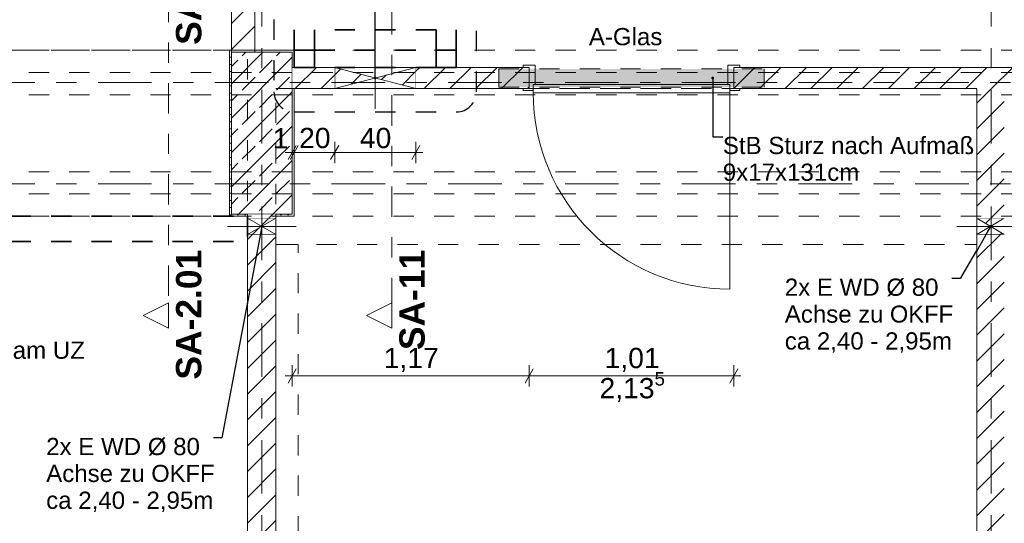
# Model space of a CAD drawing. Header units: metres. Extents: x -4 to 100, y -11 to 17.
# Tile 606 of 656: x 53.33 to 58.19, y 3.67 to 6.16. Entities that reach past the tile are written whole.
import ezdxf

# ---------------------------------------------------------------- set-up
doc = ezdxf.new("R2010")
doc.units = ezdxf.units.M
doc.header["$MEASUREMENT"] = 0
for name, pattern in [('Achse', [0.2, 0.1, -0.05, 0, -0.05]), ('Punktlinie eng', [0.0375, 0.0125, -0.025]), ('Schnittlinie', [0.3, 0.15, -0.075, 0, -0.075]), ('Strichlinie doppelt', [0.546806, 0.264583, -0.105833, 0.070556, -0.105833]), ('Strichlinie eng', [0.115, 0.075, -0.04]), ('Untersicht', [0.1, 0.075, -0.025]), ('Wipeout_Contour', [1, 0, -1])]:
    doc.linetypes.add(name, pattern=pattern)
for name, color, linetype in [('152 - Bemaßung_ Beschriftung.Ausbau', 7, 'Continuous'), ('203 - Marker.Schnitt - Ausbaudetail SA', 7, 'Continuous'), ('208 - Marker.Detail', 7, 'Continuous'), ('451 - Universal.Achsen Raster', 7, 'Continuous'), ('605 - Struktur.Wand Innen', 7, 'Continuous'), ('607 - Struktur.Stütze', 7, 'Continuous'), ('608 - Struktur.Träger', 7, 'Continuous'), ('650 - Abdeckung.Fußboden Aufbau', 7, 'Continuous'), ('Abbruch_605 - Struktur.Wand Innen', 7, 'Continuous'), ('Neubau_152 - Bemaßung_ Beschriftung.Ausbau', 7, 'Continuous'), ('Neubau_605 - Struktur.Wand Innen', 7, 'Continuous'), ('Neubau_615 - Struktur.Sturz', 7, 'Continuous'), ('Neubau_653 - Abdeckung.TB Verkofferung', 7, 'Continuous')]:
    doc.layers.add(name, color=color, linetype=linetype)
doc.styles.add('ERSTELLTER_STIL_1', font='txt')
doc.styles.add('ERSTELLTER_STIL_2', font='txt')
doc.linetypes.add('Abbruch 1', pattern='A,0,[1,2022.0244.A_L5A-PL02.03_iC_Grundriss 1.OG1.Shx,S=0.001984,R=0,X=0,Y=0],-0.25,0', length=0.25)
doc.dimstyles.new('ERSTELLTER_STIL__5', dxfattribs={"dimtxt": 0.1, "dimasz": 0.0532, "dimexe": 0.18, "dimexo": 0.0625, "dimgap": 0, "dimtad": 1, "dimtih": 1, "dimtoh": 1, "dimzin": 0, "dimdsep": 46, "dimtxsty": 'ERSTELLTER_STIL_2', "dimblk": 'ARROWHEAD_2', "dimblk1": 'ARROWHEAD_2', "dimblk2": 'ARROWHEAD_2', "dimcen": 0.09, "dimse1": 1, "dimse2": 1, "dimclrd": 7, "dimclre": 7, "dimclrt": 7, "dimazin": 0, "dimtfac": 1, "dimtdec": 4, "dimtmove": 0, "dimatfit": 3, "dimfxl": 1, "dimtolj": 1, "dimtzin": 0, "dimarcsym": 0})
doc.dimstyles.new('ERSTELLTER_STIL__8', dxfattribs={"dimtxt": 0.18, "dimasz": 0.03648, "dimexe": 0.18, "dimexo": 0.0625, "dimgap": 0, "dimtad": 0, "dimtih": 1, "dimtoh": 1, "dimdec": 4, "dimzin": 0, "dimdsep": 46, "dimcen": 0.09, "dimadec": 0, "dimazin": 0, "dimtfac": 1, "dimtdec": 4, "dimtmove": 0, "dimatfit": 3, "dimldrblk": 'ARROWHEAD_11', "dimfxl": 1, "dimtolj": 1, "dimtzin": 0, "dimarcsym": 0})
doc.dimstyles.new('ERSTELLTER_STIL__9', dxfattribs={"dimtxt": 0.18, "dimasz": 0.02736, "dimexe": 0.18, "dimexo": 0.0625, "dimgap": 0, "dimtad": 0, "dimtih": 1, "dimtoh": 1, "dimdec": 4, "dimzin": 0, "dimdsep": 46, "dimcen": 0.09, "dimadec": 0, "dimazin": 0, "dimtfac": 1, "dimtdec": 4, "dimtmove": 0, "dimatfit": 3, "dimldrblk": 'ARROWHEAD_11', "dimfxl": 1, "dimtolj": 1, "dimtzin": 0, "dimarcsym": 0})
pattern_1 = [(45, (0, 0), (-0.01767767, 0.01767767), [0, -0.025])]
pattern_2 = [(45, (0, 0), (-0.06363961, 0.06363961), [])]

# ---------------------------------------------------------------- blocks, each defined once
blk = doc.blocks.new('*D243')
at = {"layer": '152 - Bemaßung_ Beschriftung.Ausbau', "color": 7, "linetype": 'Continuous', "lineweight": 5}
for p, q in [((54.68, 5.4525), (54.68, 5.5575)), ((54.69, 5.4525), (54.69, 5.5575)), ((54.6458, 5.505), (54.68, 5.505)), ((54.6598, 5.47), (54.7002, 5.54)), ((54.7102, 5.54), (54.6698, 5.47)), ((54.68, 5.505), (54.69, 5.505))]:
    blk.add_line(p, q, dxfattribs=at)
at = {"layer": '152 - Bemaßung_ Beschriftung.Ausbau', "color": 7, "lineweight": 5, "insert": (54.5839, 5.525), "char_height": 0.1, "attachment_point": 7, "style": 'ERSTELLTER_STIL_2'}
blk.add_mtext('\\A1;{\\pql;\\fArial|b0|i0|c0|p38;1}', dxfattribs=at)
blk = doc.blocks.new('ARROWHEAD_2')
at = {"color": 0, "linetype": 'Continuous', "lineweight": 0}
for p, q in [((0, 0), (-1, 0)), ((-0.378, -0.655), (0.378, 0.655))]:
    blk.add_line(p, q, dxfattribs=at)
blk = doc.blocks.new('*D244')
at = {"layer": '152 - Bemaßung_ Beschriftung.Ausbau', "color": 7, "linetype": 'Continuous', "lineweight": 5}
for p, q in [((54.69, 5.4525), (54.69, 5.5575)), ((54.89, 5.4525), (54.89, 5.5575)), ((54.6598, 5.47), (54.7002, 5.54)), ((54.7102, 5.54), (54.6698, 5.47)), ((54.69, 5.505), (54.89, 5.505)), ((54.9102, 5.54), (54.8698, 5.47))]:
    blk.add_line(p, q, dxfattribs=at)
at = {"layer": '152 - Bemaßung_ Beschriftung.Ausbau', "color": 7, "lineweight": 5, "insert": (54.7141, 5.525), "char_height": 0.1, "attachment_point": 7, "style": 'ERSTELLTER_STIL_2'}
blk.add_mtext('\\A1;{\\pql;\\fArial|b0|i0|c0|p38;20}', dxfattribs=at)
blk = doc.blocks.new('*D245')
at = {"layer": '152 - Bemaßung_ Beschriftung.Ausbau', "color": 7, "linetype": 'Continuous', "lineweight": 5}
for p, q in [((54.89, 5.4525), (54.89, 5.5575)), ((55.29, 5.4525), (55.29, 5.5575)), ((54.9102, 5.54), (54.8698, 5.47)), ((54.89, 5.505), (55.29, 5.505)), ((55.2698, 5.47), (55.3102, 5.54)), ((55.29, 5.505), (55.3242, 5.505))]:
    blk.add_line(p, q, dxfattribs=at)
at = {"layer": '152 - Bemaßung_ Beschriftung.Ausbau', "color": 7, "lineweight": 5, "insert": (55.0141, 5.525), "char_height": 0.1, "attachment_point": 7, "style": 'ERSTELLTER_STIL_2'}
blk.add_mtext('\\A1;{\\pql;\\fArial|b0|i0|c0|p38;40}', dxfattribs=at)
blk = doc.blocks.new('ARROWHEAD_11')
at = {"color": 0, "linetype": 'Continuous', "lineweight": 0}
blk.add_line((0, 0), (-1, 0), dxfattribs=at)
at = {"color": 0, "linetype": 'Continuous', "lineweight": 0, "const_width": 0.25, "flags": 128}
blk.add_lwpolyline([(-0.125, 0, 1), (0.125, 0, 1)], format="xyb", close=True, dxfattribs=at)
blk = doc.blocks.new('*D621')
at = {"layer": '152 - Bemaßung_ Beschriftung.Ausbau', "color": 7, "linetype": 'Continuous', "lineweight": 5}
for p, q in [((54.7002, 4.4369), (54.6598, 4.3669)), ((54.68, 4.3494), (54.68, 4.4544)), ((55.8702, 4.4369), (55.8298, 4.3669)), ((55.85, 4.3494), (55.85, 4.4544)), ((54.6458, 4.4019), (54.68, 4.4019)), ((54.68, 4.4019), (55.85, 4.4019))]:
    blk.add_line(p, q, dxfattribs=at)
at = {"layer": '152 - Bemaßung_ Beschriftung.Ausbau', "color": 7, "lineweight": 5, "insert": (55.132, 4.4219), "char_height": 0.1, "attachment_point": 7, "style": 'ERSTELLTER_STIL_2'}
blk.add_mtext('\\A1;{\\pql;\\fArial|b0|i0|c0|p38;1,17}', dxfattribs=at)
blk = doc.blocks.new('*D622')
at = {"layer": '152 - Bemaßung_ Beschriftung.Ausbau', "color": 7, "linetype": 'Continuous', "lineweight": 5}
for p, q in [((55.8702, 4.4369), (55.8298, 4.3669)), ((55.85, 4.3494), (55.85, 4.4544)), ((56.8398, 4.3669), (56.8802, 4.4369)), ((56.86, 4.3494), (56.86, 4.4544)), ((55.85, 4.4019), (56.86, 4.4019)), ((56.86, 4.4019), (56.8942, 4.4019))]:
    blk.add_line(p, q, dxfattribs=at)
at = {"layer": '152 - Bemaßung_ Beschriftung.Ausbau', "color": 7, "lineweight": 5, "char_height": 0.1, "attachment_point": 7, "style": 'ERSTELLTER_STIL_2'}
for s, insert in [('\\A1;{\\pql;\\fArial|b0|i0|c0|p38;2,13\\fArial|b0|i0|c0|p38;\\A1{\\H.66x;\\S5^  ;}}', (56.1969, 4.2625)), ('\\A1;{\\pql;\\fArial|b0|i0|c0|p38;1,01}', (56.222, 4.4219))]:
    blk.add_mtext(s, dxfattribs=dict(at, insert=insert))

msp = doc.modelspace()

# ---------------------------------------------------------------- hatches: boundary and pattern name
at = {"layer": '607 - Struktur.Stütze', "linetype": 'Continuous', "lineweight": 0, "true_color": 0x000000}
h = msp.add_hatch(dxfattribs=at)
h.set_pattern_fill('Gips_0001', color=18, style=0, pattern_type=2)
h.set_pattern_definition(pattern_1)
h.paths.add_polyline_path([(54.38, 6.01), (54.37, 6.01), (54.37, 5.19), (54.46, 5.19), (54.46, 5.2), (54.38, 5.2), (54.38, 6), (54.38, 6)])
h = msp.add_hatch(dxfattribs=at)
h.set_pattern_fill('Beton__Stahlbeton_0001', color=18, style=0, pattern_type=2)
h.set_pattern_definition([(45, (0, 0), (-0.08485281, 0.08485281), []), (45, (-0.04243, 0.04243), (-0.08485281, 0.08485281), [0.09, -0.03])])
h.paths.add_polyline_path([(54.38, 5.2), (54.68, 5.2), (54.68, 6), (54.38, 6)])
h = msp.add_hatch(dxfattribs=at)
h.set_pattern_fill('Gips_0001', color=18, style=0, pattern_type=2)
h.set_pattern_definition(pattern_1)
h.paths.add_polyline_path([(54.69, 6.01), (54.495, 6.01), (54.495, 6), (54.68, 6), (54.68, 5.925), (54.69, 5.925)])
h = msp.add_hatch(dxfattribs=at)
h.set_pattern_fill('Gips_0001', color=18, style=0, pattern_type=2)
h.set_pattern_definition(pattern_1)
h.paths.add_polyline_path([(54.6, 5.19), (54.69, 5.19), (54.69, 5.82), (54.68, 5.82), (54.68, 5.2), (54.6, 5.2)])
at = {"layer": 'Abbruch_605 - Struktur.Wand Innen', "linetype": 'Continuous', "lineweight": 0, "true_color": 0x000000}
h = msp.add_hatch(dxfattribs=at)
h.set_pattern_fill('MW_Ziegel_0001', color=18, style=0, pattern_type=2)
h.set_pattern_definition(pattern_2)
h.paths.add_polyline_path([(54.38, 6), (54.495, 6), (54.495, 6.9348), (54.38, 6.9348)])
h = msp.add_hatch(dxfattribs=at)
h.set_pattern_fill('MW_Ziegel_0001', color=18, style=0, pattern_type=2)
h.set_pattern_definition(pattern_2)
h.paths.add_polyline_path([(54.89, 5.925), (54.89, 5.82), (55.09, 5.8725)])
h = msp.add_hatch(dxfattribs=at)
h.set_pattern_fill('MW_Ziegel_0001', color=18, style=0, pattern_type=2)
h.set_pattern_definition(pattern_2)
h.paths.add_polyline_path([(55.09, 5.8725), (55.29, 5.82), (55.29, 5.925)])
h = msp.add_hatch(dxfattribs=at)
h.set_pattern_fill('MW_Ziegel_0001', color=18, style=0, pattern_type=2)
h.set_pattern_definition(pattern_2)
h.paths.add_polyline_path([(54.46, 5.18), (54.53, 5.14), (54.6, 5.18)])
h = msp.add_hatch(dxfattribs=at)
h.set_pattern_fill('MW_Ziegel_0001', color=18, style=0, pattern_type=2)
h.set_pattern_definition(pattern_2)
h.paths.add_polyline_path([(58.06, 5.18), (58.1275, 5.14), (58.195, 5.18)])
h = msp.add_hatch(dxfattribs=at)
h.set_pattern_fill('MW_Ziegel_0001', color=18, style=0, pattern_type=2)
h.set_pattern_definition(pattern_2)
h.paths.add_polyline_path([(54.46, 5.1), (54.6, 5.1), (54.53, 5.14)])
h = msp.add_hatch(dxfattribs=at)
h.set_pattern_fill('MW_Ziegel_0001', color=18, style=0, pattern_type=2)
h.set_pattern_definition(pattern_2)
h.paths.add_polyline_path([(58.06, 5.1), (58.195, 5.1), (58.1275, 5.14)])

# ---------------------------------------------------------------- linework, layer by layer
at = {"layer": '203 - Marker.Schnitt - Ausbaudetail SA', "color": 7, "linetype": 'Schnittlinie', "lineweight": 13}
for p, q in [((55.1724, 8.937), (55.1724, 4.763)), ((54.07, 6.2975), (54.07, 4.763))]:
    msp.add_line(p, q, dxfattribs=at)
at = {"layer": '208 - Marker.Detail', "color": 30, "linetype": 'Punktlinie eng', "lineweight": 25, "true_color": 0xff6e00}
for p, q in [((54.59, 8.1611), (54.59, 5.805)), ((54.69, 5.705), (55.49, 5.705))]:
    msp.add_line(p, q, dxfattribs=at)
at = {"layer": '605 - Struktur.Wand Innen', "color": 1, "linetype": 'Continuous', "lineweight": 13}
for p, q in [((55.88, 5.935), (55.88, 5.84)), ((56.83, 5.935), (56.83, 5.84))]:
    msp.add_line(p, q, dxfattribs=at)
at = {"layer": '607 - Struktur.Stütze', "color": 7, "linetype": 'Continuous', "lineweight": 5, "flags": 128}
for points in [[(54.38, 6.01), (54.37, 6.01), (54.37, 5.19), (54.46, 5.19)], [(54.69, 5.925), (54.69, 6.01), (54.495, 6.01)], [(54.6, 5.19), (54.69, 5.19), (54.69, 5.82)]]:
    msp.add_lwpolyline(points, dxfattribs=at)
at = {"layer": '607 - Struktur.Stütze', "color": 7, "linetype": 'Continuous', "lineweight": 13, "flags": 128}
msp.add_lwpolyline([(54.38, 5.2), (54.68, 5.2), (54.68, 6), (54.38, 6)], close=True, dxfattribs=at)
at = {"layer": '608 - Struktur.Träger', "color": 7, "linetype": 'Untersicht', "lineweight": 13}
msp.add_line((0.38, 6.01), (61.88, 6.01), dxfattribs=at)
at = {"layer": '650 - Abdeckung.Fußboden Aufbau', "color": 7, "linetype": 'Continuous', "lineweight": 13, "flags": 128}
for points in [[(51.765, 0.96), (51.89, 0.96), (51.89, 0.71), (51.97, 0.71), (51.97, 0.255), (52.295, 0.255), (52.295, 0.22), (53.95, 0.22), (53.95, 0.255), (54.37, 0.255), (54.37, 0.71), (54.46, 0.71), (54.46, 5.19), (54.37, 5.19), (54.37, 6.01), (54.69, 6.01), (54.69, 5.925), (55.85, 5.925), (55.85, 5.82)], [(56.86, 5.82), (56.86, 5.925), (59.45, 5.925), (59.45, 5.82)], [(54.6, 0.71), (54.69, 0.71), (54.69, 0.255), (57.97, 0.255), (57.97, 0.71), (58.06, 0.71), (58.06, 5.82), (56.86, 5.82)], [(54.69, 5.82), (54.69, 5.19), (54.6, 5.19), (54.6, 0.71)], [(55.85, 5.82), (54.69, 5.82)]]:
    msp.add_lwpolyline(points, dxfattribs=at)
at = {"layer": '650 - Abdeckung.Fußboden Aufbau', "color": 7, "linetype": 'Strichlinie eng', "lineweight": 13, "flags": 128}
msp.add_lwpolyline([(55.85, 5.82), (56.86, 5.82)], dxfattribs=at)
at = {"layer": 'Abbruch_605 - Struktur.Wand Innen', "color": 160, "linetype": 'Abbruch 1', "lineweight": 5, "true_color": 0x3232ff}
for p, q in [((55.09, 6.025), (55.09, 5.72)), ((54.36, 5.14), (54.7, 5.14)), ((54.36, 5.14), (54.7, 5.14)), ((57.96, 5.14), (58.295, 5.14)), ((57.96, 5.14), (58.295, 5.14))]:
    msp.add_line(p, q, dxfattribs=at)
at = {"layer": 'Abbruch_605 - Struktur.Wand Innen', "color": 7, "linetype": 'Abbruch 1', "lineweight": 18}
for p, q in [((54.89, 5.925), (54.89, 5.82)), ((55.29, 5.82), (55.29, 5.925)), ((54.6, 5.18), (54.46, 5.18)), ((58.195, 5.18), (58.06, 5.18)), ((54.46, 5.1), (54.6, 5.1)), ((58.06, 5.1), (58.195, 5.1))]:
    msp.add_line(p, q, dxfattribs=at)
at = {"layer": 'Abbruch_605 - Struktur.Wand Innen', "color": 7, "linetype": 'Abbruch 1', "lineweight": 18, "flags": 128}
for points in [[(54.38, 6.9348), (54.38, 6)], [(54.495, 6), (54.495, 6.9348)], [(55.29, 5.925), (54.89, 5.925)], [(54.89, 5.82), (55.29, 5.82)], [(54.46, 5.18), (54.46, 5.1)], [(54.6, 5.1), (54.6, 5.18)], [(58.06, 5.18), (58.06, 5.1)]]:
    msp.add_lwpolyline(points, dxfattribs=at)
at = {"layer": 'Neubau_605 - Struktur.Wand Innen', "color": 1, "linetype": 'Continuous', "lineweight": 9}
for p, q in [((54.89, 5.925), (55.29, 5.82)), ((55.29, 5.925), (54.89, 5.82)), ((54.46, 5.1), (54.6, 5.18)), ((54.46, 5.18), (54.6, 5.1)), ((58.06, 5.1), (58.195, 5.18)), ((58.06, 5.18), (58.195, 5.1))]:
    msp.add_line(p, q, dxfattribs=at)
at = {"layer": 'Neubau_653 - Abdeckung.TB Verkofferung', "color": 1, "linetype": 'Untersicht', "lineweight": 9}
for p, q in [((51.89, 6.01), (54.46, 6.01)), ((54.46, 5.065), (54.46, 6.01)), ((54.6, 5.82), (58.06, 5.82)), ((54.6, 5.0505), (54.6, 5.82)), ((58.06, 5.0505), (58.06, 5.82)), ((51.89, 5.065), (54.46, 5.065)), ((54.6, 5.0505), (58.06, 5.0505)), ((54.71, 1.01), (54.71, 5.0505))]:
    msp.add_line(p, q, dxfattribs=at)
at = {"layer": 'Neubau_653 - Abdeckung.TB Verkofferung', "color": 1, "linetype": 'Untersicht', "lineweight": 35, "flags": 128}
for points in [[(54.69, 6.01), (54.69, 8.09)], [(54.79, 6.01), (54.79, 8.09)], [(55.39, 6.01), (55.39, 8.09)], [(55.49, 6.01), (55.49, 8.09)], [(55.39, 6.11), (54.79, 6.11)], [(54.79, 6.01), (54.79, 6.11)], [(55.39, 6.11), (55.39, 6.01)], [(54.69, 6.01), (54.79, 6.01)], [(54.69, 6.01), (54.79, 6.01)], [(54.79, 6.01), (55.39, 6.01)], [(55.39, 6.01), (55.49, 6.01)], [(55.39, 6.01), (55.49, 6.01)]]:
    msp.add_lwpolyline(points, dxfattribs=at)

# ---------------------------------------------------------------- texts
at = {"layer": '203 - Marker.Schnitt - Ausbaudetail SA', "color": 7, "lineweight": 13, "char_height": 0.125, "rotation": 90, "style": 'ERSTELLTER_STIL_1'}
for s, insert, attachment_point in [('\\A1;{\\pql;\\pt0;\\fArial|b1|i0|c0|p38;SA-2.01}', (54.2333, 6.0359), 7), ('\\A1;{\\pqr;\\pt0;\\fArial|b1|i0|c0|p38;SA-2.01}', (54.2333, 5.0246), 9), ('\\A1;{\\pqr;\\pt0;\\fArial|b1|i0|c0|p38;SA-11}', (55.3357, 5.0246), 9)]:
    msp.add_mtext(s, dxfattribs=dict(at, insert=insert, attachment_point=attachment_point))
at = {"layer": '605 - Struktur.Wand Innen', "color": 1, "lineweight": 9, "char_height": 0.085, "style": 'ERSTELLTER_STIL_2'}
for s, insert, attachment_point in [('\\A1;{\\pqr;\\pt0;\\fArial|b0|i0|c0|p38;}', (56.0791, 6.1386), 3), ('\\A1;{\\pql;\\pt0;\\fArial|b0|i0|c0|p38;A-Glas}', (56.1444, 6.1191), 1)]:
    msp.add_mtext(s, dxfattribs=dict(at, insert=insert, attachment_point=attachment_point))
at = {"layer": 'Neubau_152 - Bemaßung_ Beschriftung.Ausbau', "color": 7, "linetype": 'Continuous', "lineweight": 9, "char_height": 0.085, "attachment_point": 1, "style": 'ERSTELLTER_STIL_2'}
for s, insert, line_spacing_factor in [('\\A1;{\\pql;\\fArial|b0|i0|c0|p38;2x \\fArial|b0|i0|c0|p38;E WD Ø 80\\P\\pql;\\fArial|b0|i0|c0|p38;Achse \\fArial|b0|i0|c0|p38;\\H0.983357x;zu OKF\\fArial|b0|i0|c0|p38;\\H1.016925x;F\\P\\pql;\\fArial|b0|i0|c0|p38;ca\\fArial|b0|i0|c0|p38; 2,40 - 2,95m}', (57.1115, 4.8826), 0.93588), ('\\A1;{\\pql;\\fArial|b0|i0|c0|p38;I-30 Kanal\\P\\pql;\\fArial|b0|i0|c0|p38;senkrecht am UZ}', (52.7529, 4.7048), 0.940294), ('\\A1;{\\pql;\\fArial|b0|i0|c0|p38;2x \\fArial|b0|i0|c0|p38;E WD Ø 80\\P\\pql;\\fArial|b0|i0|c0|p38;Achse \\fArial|b0|i0|c0|p38;\\H0.983357x;zu OKF\\fArial|b0|i0|c0|p38;\\H1.016925x;F\\P\\pql;\\fArial|b0|i0|c0|p38;ca\\fArial|b0|i0|c0|p38; 2,40 - 2,95m}', (53.4658, 4.0963), 0.93588)]:
    msp.add_mtext(s, dxfattribs=dict(at, insert=insert, line_spacing_factor=line_spacing_factor))

# ---------------------------------------------------------------- leaders
at = {"layer": 'Neubau_152 - Bemaßung_ Beschriftung.Ausbau', "color": 1, "linetype": 'Continuous', "lineweight": 13, "annotation_type": 0, "has_hookline": 1, "hookline_direction": 0, "text_width": 0.8967}
msp.add_leader([(52.6263, 5.065), (52.7029, 4.7048), (52.7529, 4.7048)], dimstyle='ERSTELLTER_STIL__8', dxfattribs=at)

# ---------------------------------------------------------------- next in the draw order: wipeouts: each hides what was drawn before it
at = {"color": 254, "linetype": 'Wipeout_Contour', "lineweight": 0, "ltscale": 162.203079}
msp.add_wipeout([(54.07, 4.638), (54.07, 4.763), (53.945, 4.7005)], dxfattribs=at).dxf.layer = '203 - Marker.Schnitt - Ausbaudetail SA'
at = {"color": 254, "linetype": 'Wipeout_Contour', "lineweight": 0, "ltscale": 165.497848}
msp.add_wipeout([(55.1724, 4.638), (55.1724, 4.763), (55.0474, 4.7005)], dxfattribs=at).dxf.layer = '203 - Marker.Schnitt - Ausbaudetail SA'
at = {"color": 254, "linetype": 'Wipeout_Contour', "lineweight": 0, "ltscale": 220.4039}
msp.add_wipeout([(54.68, 5.925), (54.68, 5.82), (54.89, 5.82), (54.89, 5.925)], dxfattribs=at).dxf.layer = '605 - Struktur.Wand Innen'
at = {"color": 254, "linetype": 'Wipeout_Contour', "lineweight": 0, "ltscale": 223.525548}
msp.add_wipeout([(55.29, 5.925), (55.29, 5.82), (55.85, 5.82), (55.85, 5.925)], dxfattribs=at).dxf.layer = '605 - Struktur.Wand Innen'
at = {"color": 254, "linetype": 'Wipeout_Contour', "lineweight": 0, "ltscale": 233.55929}
msp.add_wipeout([(58.195, 5.82), (58.06, 5.82), (58.06, 5.18), (58.195, 5.18)], dxfattribs=at).dxf.layer = '605 - Struktur.Wand Innen'
at = {"color": 254, "linetype": 'Wipeout_Contour', "lineweight": 0, "ltscale": 219.114517}
msp.add_wipeout([(54.6, 5.2), (54.46, 5.2), (54.46, 5.18), (54.6, 5.18)], dxfattribs=at).dxf.layer = '605 - Struktur.Wand Innen'
at = {"color": 254, "linetype": 'Wipeout_Contour', "lineweight": 0, "ltscale": 218.60964}
msp.add_wipeout([(54.6, 5.1), (54.46, 5.1), (54.46, 0.7), (54.6, 0.7)], dxfattribs=at).dxf.layer = '605 - Struktur.Wand Innen'
at = {"color": 254, "linetype": 'Wipeout_Contour', "lineweight": 0, "ltscale": 232.969752}
msp.add_wipeout([(58.195, 5.1), (58.06, 5.1), (58.06, 0.7), (58.195, 0.7)], dxfattribs=at).dxf.layer = '605 - Struktur.Wand Innen'

# ---------------------------------------------------------------- next in the draw order: hatches: boundary and pattern name
at = {"layer": '605 - Struktur.Wand Innen', "linetype": 'Continuous', "lineweight": 0, "true_color": 0x000000}
h = msp.add_hatch(dxfattribs=at)
h.set_pattern_fill('MW_Ziegel_0001', color=18, style=0, pattern_type=2)
h.set_pattern_definition(pattern_2)
h.paths.add_polyline_path([(54.68, 5.925), (54.68, 5.82), (54.89, 5.82), (54.89, 5.925)])
h = msp.add_hatch(dxfattribs=at)
h.set_pattern_fill('MW_Ziegel_0001', color=18, style=0, pattern_type=2)
h.set_pattern_definition(pattern_2)
h.paths.add_polyline_path([(55.29, 5.925), (55.29, 5.82), (55.85, 5.82), (55.85, 5.925)])
h = msp.add_hatch(dxfattribs=at)
h.set_pattern_fill('MW_Ziegel_0001', color=18, style=0, pattern_type=2)
h.set_pattern_definition(pattern_2)
h.paths.add_polyline_path([(58.195, 5.82), (58.06, 5.82), (58.06, 5.18), (58.195, 5.18)])
h = msp.add_hatch(dxfattribs=at)
h.set_pattern_fill('MW_Ziegel_0001', color=18, style=0, pattern_type=2)
h.set_pattern_definition(pattern_2)
h.paths.add_polyline_path([(54.6, 5.2), (54.46, 5.2), (54.46, 5.18), (54.6, 5.18)])
h = msp.add_hatch(dxfattribs=at)
h.set_pattern_fill('MW_Ziegel_0001', color=18, style=0, pattern_type=2)
h.set_pattern_definition(pattern_2)
h.paths.add_polyline_path([(54.6, 5.1), (54.46, 5.1), (54.46, 0.7), (54.6, 0.7)])
h = msp.add_hatch(dxfattribs=at)
h.set_pattern_fill('MW_Ziegel_0001', color=18, style=0, pattern_type=2)
h.set_pattern_definition(pattern_2)
h.paths.add_polyline_path([(58.195, 5.1), (58.06, 5.1), (58.06, 0.7), (58.195, 0.7)])

# ---------------------------------------------------------------- next in the draw order: linework, layer by layer
at = {"layer": '203 - Marker.Schnitt - Ausbaudetail SA', "color": 7, "linetype": 'Continuous', "lineweight": 13, "flags": 128}
for points in [[(54.07, 4.638), (54.07, 4.763), (53.945, 4.7005)], [(55.1724, 4.638), (55.1724, 4.763), (55.0474, 4.7005)]]:
    msp.add_lwpolyline(points, close=True, dxfattribs=at)
at = {"layer": '208 - Marker.Detail', "color": 30, "linetype": 'Punktlinie eng', "lineweight": 25, "true_color": 0xff6e00}
msp.add_line((55.59, 5.805), (55.59, 8.1611), dxfattribs=at)
for centre, start, end in [((54.69, 5.805), 180, 270), ((55.49, 5.805), 270, 0)]:
    msp.add_arc(centre, 0.1, start, end, dxfattribs=at)
at = {"layer": '451 - Universal.Achsen Raster', "color": 160, "linetype": 'Strichlinie doppelt', "lineweight": 9, "true_color": 0x3232ff}
for p, q in [((54.53, -10.585), (54.53, 16.355)), ((64.935, 5.35), (-3.175, 5.35))]:
    msp.add_line(p, q, dxfattribs=at)
at = {"layer": '605 - Struktur.Wand Innen', "color": 1, "linetype": 'Continuous', "lineweight": 13}
for p, q in [((55.82, 5.925), (55.82, 5.935)), ((55.82, 5.935), (55.88, 5.935)), ((55.85, 5.925), (55.82, 5.925)), ((55.85, 5.82), (55.85, 5.925)), ((55.88, 5.84), (55.87, 5.84)), ((55.87, 5.84), (55.87, 5.81)), ((55.87, 5.8), (55.87, 5.84)), ((55.82, 5.81), (55.82, 5.82)), ((55.82, 5.82), (55.85, 5.82)), ((55.87, 5.81), (55.82, 5.81))]:
    msp.add_line(p, q, dxfattribs=at)
at = {"layer": '605 - Struktur.Wand Innen', "color": 7, "linetype": 'Continuous', "lineweight": 18}
msp.add_line((55.85, 5.82), (55.85, 5.925), dxfattribs=at)
msp.add_line((55.85, 5.82), (55.85, 5.925), dxfattribs=at)
msp.add_line((55.85, 5.82), (55.85, 5.925), dxfattribs=at)
at = {"layer": '605 - Struktur.Wand Innen', "color": 7, "linetype": 'Continuous', "lineweight": 18, "flags": 128}
for points in [[(54.89, 5.925), (54.68, 5.925)], [(55.85, 5.925), (55.29, 5.925)], [(54.68, 5.82), (54.89, 5.82)], [(55.29, 5.82), (55.85, 5.82)], [(58.06, 5.82), (58.06, 5.18)], [(54.46, 5.2), (54.46, 5.18)], [(54.6, 5.18), (54.6, 5.2)], [(54.46, 5.1), (54.46, 0.7)], [(54.6, 0.7), (54.6, 5.1)], [(58.06, 5.1), (58.06, 0.7)]]:
    msp.add_lwpolyline(points, dxfattribs=at)
at = {"layer": '608 - Struktur.Träger', "color": 7, "linetype": 'Untersicht', "lineweight": 13}
for p, q in [((0.38, 5.79), (61.88, 5.79)), ((0.38, 5.41), (61.88, 5.41)), ((0.38, 5.19), (61.88, 5.19))]:
    msp.add_line(p, q, dxfattribs=at)
at = {"layer": '608 - Struktur.Träger', "color": 7, "linetype": 'Achse', "lineweight": 9}
msp.add_line((0.38, 5.3), (61.88, 5.3), dxfattribs=at)
at = {"layer": 'Neubau_615 - Struktur.Sturz', "color": 1, "linetype": 'Punktlinie eng', "lineweight": 13}
msp.add_line((55.7, 5.8275), (55.7, 5.9175), dxfattribs=at)
at = {"layer": 'Neubau_653 - Abdeckung.TB Verkofferung', "color": 1, "linetype": 'Untersicht', "lineweight": 9}
for p in [(54.6, 1.01), (54.71, 5.0505)]:
    msp.add_line(p, (54.6, 5.0505), dxfattribs=at)
at = {"layer": 'Neubau_653 - Abdeckung.TB Verkofferung', "color": 1, "linetype": 'Untersicht', "lineweight": 35, "flags": 128}
for points in [[(54.69, 6.01), (54.69, 5.925)], [(54.79, 6.01), (54.79, 5.925)], [(55.39, 6.01), (55.39, 5.925)], [(55.49, 6.01), (55.49, 5.925)], [(54.79, 5.925), (54.69, 5.925)], [(55.39, 5.925), (54.79, 5.925)], [(55.49, 5.925), (55.39, 5.925)], [(51.89, 5.19), (54.46, 5.19)], [(54.46, 5.19), (54.46, 5.065)], [(51.89, 5.065), (54.46, 5.065)]]:
    msp.add_lwpolyline(points, dxfattribs=at)

# ---------------------------------------------------------------- next in the draw order: texts
at = {"layer": 'Neubau_152 - Bemaßung_ Beschriftung.Ausbau', "color": 7, "linetype": 'Continuous', "lineweight": 9, "insert": (56.8058, 5.582), "char_height": 0.085, "attachment_point": 1, "line_spacing_factor": 0.931204, "style": 'ERSTELLTER_STIL_2'}
msp.add_mtext('\\A1;{\\pql;\\fArial|b0|i0|c0|p38;StB Sturz\\fArial|b0|i0|c0|p38; nach Aufmaß\\P\\pql;\\fArial|b0|i0|c0|p38;9\\fArial|b0|i0|c0|p38;x\\fArial|b0|i0|c0|p38;17\\fArial|b0|i0|c0|p38;x\\fArial|b0|i0|c0|p38;131\\fArial|b0|i0|c0|p38;cm}', dxfattribs=at)

# ---------------------------------------------------------------- next in the draw order: dimensions: what is measured, and where the dimension line sits
at = {"layer": '152 - Bemaßung_ Beschriftung.Ausbau', "color": 7, "linetype": 'Continuous', "lineweight": 5}
for base, p1, p2, picture, middle in [((55.85, 4.4019), (54.68, 5.2), (55.85, 5.81), '*D621', (55.2618, 4.4719)), ((54.89, 5.505), (54.69, 5.19), (54.89, 5.82), '*D244', (54.7903, 5.575)), ((55.29, 5.505), (54.89, 5.82), (55.29, 5.82), '*D245', (55.0903, 5.575)), ((54.69, 5.505), (54.68, 5.2), (54.69, 5.19), '*D243', (54.622, 5.575))]:
    dim = msp.add_linear_dim(base=base, p1=p1, p2=p2, dimstyle='ERSTELLTER_STIL__5', dxfattribs=at)
    dim.commit()
    dim.dimension.update_dxf_attribs({"geometry": picture, "text_midpoint": middle, "dimtype": 160})

# ---------------------------------------------------------------- next in the draw order: leaders
at = {"layer": 'Neubau_152 - Bemaßung_ Beschriftung.Ausbau', "color": 1, "linetype": 'Continuous', "lineweight": 13, "annotation_type": 0, "has_hookline": 1, "hookline_direction": 1}
for points, text_width in [([(55.09, 5.8725), (55.09, 6.7625), (54.303, 6.7625)], 1.0839), ([(54.53, 5.14), (54.3323, 4.0963), (54.2911, 4.0963)], 0.8253), ([(58.1275, 5.14), (57.9779, 4.8826), (57.9367, 4.8826)], 0.8253)]:
    msp.add_leader(points, dimstyle='ERSTELLTER_STIL__9', dxfattribs=dict(at, text_width=text_width))

# ---------------------------------------------------------------- next in the draw order: wipeouts: each hides what was drawn before it
at = {"color": 254, "linetype": 'Wipeout_Contour', "lineweight": 0, "ltscale": 233.807574}
msp.add_wipeout([(59.45, 5.925), (56.86, 5.925), (56.86, 5.82), (59.45, 5.82)], dxfattribs=at).dxf.layer = '605 - Struktur.Wand Innen'

# ---------------------------------------------------------------- next in the draw order: hatches: boundary and pattern name
at = {"layer": '605 - Struktur.Wand Innen', "linetype": 'Continuous', "lineweight": 0, "true_color": 0x000000}
h = msp.add_hatch(dxfattribs=at)
h.set_pattern_fill('MW_Ziegel_0001', color=18, style=0, pattern_type=2)
h.set_pattern_definition(pattern_2)
h.paths.add_polyline_path([(59.45, 5.925), (56.86, 5.925), (56.86, 5.82), (59.45, 5.82)])
at = {"layer": 'Neubau_615 - Struktur.Sturz', "linetype": 'Continuous', "lineweight": 0, "true_color": 0x3f0000}
msp.add_hatch(color=18, dxfattribs=at).paths.add_polyline_path([(55.7, 5.9175), (55.7, 5.8275), (57.01, 5.8275), (57.01, 5.9175)])

# ---------------------------------------------------------------- next in the draw order: linework, layer by layer
at = {"layer": '451 - Universal.Achsen Raster', "color": 160, "linetype": 'Strichlinie doppelt', "lineweight": 9, "true_color": 0x3232ff}
for p, q in [((58.13, -10.585), (58.13, 16.355)), ((64.935, 5.85), (-3.175, 5.85))]:
    msp.add_line(p, q, dxfattribs=at)
at = {"layer": '605 - Struktur.Wand Innen', "color": 1, "linetype": 'Continuous', "lineweight": 13}
for p, q in [((56.89, 5.935), (56.83, 5.935)), ((56.89, 5.925), (56.89, 5.935)), ((56.86, 5.82), (56.86, 5.925)), ((56.86, 5.925), (56.89, 5.925)), ((55.87, 5.84), (56.84, 5.84)), ((56.83, 5.84), (56.84, 5.84)), ((56.84, 5.84), (56.84, 5.81)), ((56.84, 5.84), (56.84, 5.8)), ((56.84, 5.8), (55.87, 5.8)), ((56.84, 5.81), (56.89, 5.81)), ((56.84, 5.8), (56.84, 4.83)), ((56.89, 5.82), (56.86, 5.82)), ((56.89, 5.81), (56.89, 5.82))]:
    msp.add_line(p, q, dxfattribs=at)
at = {"layer": '605 - Struktur.Wand Innen', "color": 7, "linetype": 'Continuous', "lineweight": 18}
msp.add_line((56.86, 5.82), (56.86, 5.925), dxfattribs=at)
msp.add_line((56.86, 5.82), (56.86, 5.925), dxfattribs=at)
msp.add_line((56.86, 5.82), (56.86, 5.925), dxfattribs=at)
at = {"layer": '605 - Struktur.Wand Innen', "color": 7, "linetype": 'Continuous', "lineweight": 18, "flags": 128}
for points in [[(59.45, 5.925), (56.86, 5.925)], [(56.86, 5.82), (58.06, 5.82)]]:
    msp.add_lwpolyline(points, dxfattribs=at)
at = {"layer": '605 - Struktur.Wand Innen', "color": 1, "linetype": 'Continuous', "lineweight": 9}
msp.add_arc((56.84, 5.8), 0.97, 180, 270, dxfattribs=at)
at = {"layer": '608 - Struktur.Träger', "color": 7, "linetype": 'Achse', "lineweight": 9}
msp.add_line((0.38, 5.9), (61.88, 5.9), dxfattribs=at)
at = {"layer": 'Neubau_615 - Struktur.Sturz', "color": 1, "linetype": 'Punktlinie eng', "lineweight": 13}
for p, q in [((55.7, 5.9175), (57.01, 5.9175)), ((57.01, 5.8275), (57.01, 5.9175)), ((55.7, 5.8275), (57.01, 5.8275))]:
    msp.add_line(p, q, dxfattribs=at)

# ---------------------------------------------------------------- next in the draw order: dimensions: what is measured, and where the dimension line sits
at = {"layer": '152 - Bemaßung_ Beschriftung.Ausbau', "color": 7, "linetype": 'Continuous', "lineweight": 5}
dim = msp.add_linear_dim(base=(56.86, 4.4019), p1=(55.85, 5.81), p2=(56.86, 5.81), dimstyle='ERSTELLTER_STIL__5', dxfattribs=at)
dim.commit()
dim.dimension.update_dxf_attribs({"geometry": '*D622', "text_midpoint": (56.3519, 4.4719), "dimtype": 160})

# ---------------------------------------------------------------- next in the draw order: leaders
at = {"layer": 'Neubau_152 - Bemaßung_ Beschriftung.Ausbau', "color": 1, "linetype": 'Continuous', "lineweight": 13, "annotation_type": 0, "has_hookline": 1, "hookline_direction": 0, "text_width": 1.2306}
msp.add_leader([(56.7558, 5.8725), (56.7558, 5.582), (56.8058, 5.582)], dimstyle='ERSTELLTER_STIL__9', dxfattribs=at)

doc.saveas('drawing.dxf')
